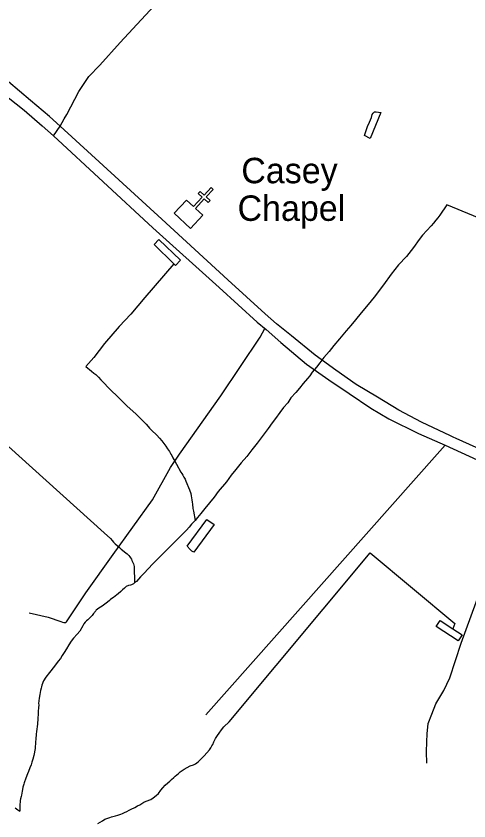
# Model space of a CAD drawing. Extents: x 2206922 to 2357709, y 510027 to 673830.
# Drawn here: x 2329429 to 2332102, y 575442 to 580187 of the extents above; entities that cross this region are included whole.
import ezdxf

# ---------------------------------------------------------------- set-up
doc = ezdxf.new("R2010")
doc.units = 0
for name, color, linetype in [('Exist Cultural Church CELL', 7, 'Continuous'), ('Exist Cultural Church Label', 7, 'Continuous'), ('Exist Hydrographic Misc Water Feature', 7, 'Continuous'), ('Exist Road Non-System Type 51', 7, 'Continuous'), ('Exist Road Primary US Divided Attributed', 7, 'Continuous'), ('Exist Road Secondary Type 51 Attributed', 7, 'Continuous')]:
    doc.layers.add(name, color=color, linetype=linetype)

msp = doc.modelspace()

# ---------------------------------------------------------------- linework, layer by layer
at = {"layer": 'Exist Cultural Church CELL'}
msp.add_lwpolyline([(2330434.6, 579102.5), (2330476.5, 579064), (2330528.2, 579119.9), (2330504.7, 579141.6), (2330515.5, 579153.3), (2330539, 579131.6), (2330579.9, 579175.8), (2330591.6, 579164.9), (2330550.8, 579120.7), (2330574.3, 579099), (2330563.5, 579087.3), (2330540, 579109), (2330488.3, 579053.1), (2330530.5, 579013.9), (2330458.3, 578935.7), (2330362.4, 579024.4)], close=True, dxfattribs=at)
at = {"layer": 'Exist Hydrographic Misc Water Feature'}
for points in [[(2331519.5, 579466.2), (2331485, 579484), (2331502.5, 579536), (2331514.6, 579562.2), (2331526.1, 579590.1), (2331531.6, 579606.3), (2331537.7, 579614.3), (2331545.3, 579622.5), (2331555.6, 579622.6), (2331581.8, 579618.6), (2331519.5, 579466.2)], [(2332635.6, 578800.7), (2331971.2, 579073.4), (2331930.2, 579012.7), (2331918.1, 578998.7), (2331906.4, 578984.6), (2331892.3, 578966.5), (2331878.5, 578950.3), (2331853.1, 578922.1), (2331829.1, 578896.1), (2331803.5, 578861.4), (2331780.1, 578831.3), (2331760.4, 578805), (2331732.7, 578770.7), (2331687.2, 578720.3), (2331643.8, 578666.1), (2331598.6, 578603.5), (2331543.3, 578529.1), (2331507.8, 578486.6), (2331466.6, 578438.1), (2331432.8, 578395.7), (2331405.3, 578363.8), (2331377.8, 578331.4), (2331338.2, 578285), (2331304.6, 578244.6), (2331277.3, 578210.2), (2331245.3, 578174.1), (2331221.6, 578143.6), (2331201.9, 578117.4), (2331176, 578087.2), (2331162.5, 578066.9), (2331148.8, 578051.2), (2331123.3, 578020.5), (2331101.6, 577994.2), (2331079.7, 577968.3), (2331051.8, 577936), (2331032.3, 577907.7), (2331008.5, 577879.6), (2330985.1, 577849.1), (2330961.1, 577815), (2330941.5, 577788.7), (2330917.9, 577756.6), (2330894.3, 577724.5), (2330852.9, 577669.9), (2330821.5, 577629.6), (2330791.8, 577591.5), (2330758.1, 577553.1), (2330726.8, 577514.9), (2330698.9, 577480.5), (2330671.8, 577442), (2330622, 577383.5), (2330598.4, 577351.3), (2330570.5, 577317), (2330543, 577284.6), (2330519.9, 577254.4), (2330499.6, 577230.3), (2330485.8, 577214.1)], [(2330359.7, 578726.2), (2330244.5, 578840.9), (2330272.6, 578869.1), (2330399.5, 578748.6), (2330370, 578716.2), (2330359.7, 578726.2)], [(2330359.7, 578726.2), (2330188.1, 578528.2), (2330107.1, 578429.7), (2330038.2, 578356.9), (2329951.3, 578256.1), (2329888.1, 578173.5), (2329840.7, 578120.6), (2329874.8, 578093.2), (2329888.9, 578081.3), (2329899.2, 578073.3), (2329907.2, 578065.6), (2329915.2, 578057.5), (2329929.5, 578043.6), (2329939.4, 578032), (2329981.8, 577988.3), (2329993.9, 577976.7), (2330022.4, 577950.9), (2330052.8, 577919.2), (2330084.9, 577887.6), (2330117.3, 577858), (2330137.9, 577840.3), (2330151.8, 577826.5), (2330183.8, 577794.8), (2330196.1, 577780.8), (2330208.6, 577766.8), (2330216.2, 577757.1), (2330228.3, 577745.2), (2330260.7, 577715.6), (2330275, 577699.6), (2330289, 577683.8), (2330301.3, 577668.1), (2330313.6, 577652.1), (2330323.6, 577636.3), (2330333.7, 577620.2), (2330341.7, 577604.4), (2330348, 577596.6), (2330353.8, 577582.8), (2330366.3, 577562.6), (2330376.5, 577544.9), (2330401.1, 577499), (2330407.1, 577491.2), (2330413, 577481.4), (2330419.6, 577469.4), (2330427.8, 577457.3), (2330431.3, 577445.4), (2330452, 577394), (2330460.4, 577372.1), (2330462.7, 577357.9), (2330466.5, 577335.8), (2330469, 577322.1), (2330471.3, 577310), (2330473.3, 577284.2), (2330475.8, 577268), (2330485.8, 577214.1)], [(2328847.3, 578132.2), (2329444.6, 577595), (2329949.2, 577140.4), (2329985.7, 577106.9), (2329995.5, 577094.9), (2330003.7, 577085.2), (2330014, 577075.1), (2330025.9, 577065.2), (2330040, 577053.7), (2330046, 577047.6), (2330049.9, 577043.7), (2330076.5, 577021.8), (2330084.3, 577015.8), (2330088.4, 577011.9), (2330094.8, 577006.2), (2330100.5, 577000), (2330104.6, 576994.1), (2330111, 576986.3), (2330113, 576978.3), (2330116.7, 576970.4), (2330121.2, 576958.4), (2330125.3, 576942.3), (2330128, 576846.6)], [(2330478, 577026.4), (2330466.3, 577032.1), (2330455.9, 577041.8), (2330438, 577061.6), (2330556, 577219), (2330598.2, 577189.5), (2330478, 577026.4)], [(2330485.8, 577214.1), (2330464.5, 577192.2), (2330450.8, 577174), (2330435, 577155.7), (2330381.2, 577103.4), (2330318.1, 577040.3), (2330278.5, 577000), (2330254.5, 576976), (2330237.1, 576957.6), (2330183.6, 576901.2), (2330163.9, 576881), (2330140.1, 576854.6), (2330128, 576846.6)], [(2329911.5, 575427.1), (2329939.2, 575443.1), (2329953.3, 575451.6), (2329959.3, 575453.6), (2329983, 575461.7), (2329993.1, 575465.9), (2330015, 575471.9), (2330028.8, 575476.3), (2330046.8, 575482.5), (2330056.9, 575486.7), (2330068.5, 575492.6), (2330082.7, 575498.6), (2330096.4, 575505.1), (2330108.5, 575510.9), (2330130.3, 575521.5), (2330146.5, 575531.2), (2330158.6, 575537.5), (2330172.1, 575545.6), (2330183.8, 575551.9), (2330196.3, 575557.8), (2330224, 575568.2), (2330237.9, 575578.3), (2330255.6, 575592.6), (2330269.5, 575604.7), (2330283.2, 575622.9), (2330295.3, 575636.9), (2330309.1, 575653.1), (2330325.1, 575667.4), (2330337, 575677.3), (2330346.8, 575685.6), (2330360.7, 575697.7), (2330368.3, 575705.8), (2330378.2, 575713.7), (2330388, 575721.9), (2330398.3, 575732.2), (2330421.8, 575746.5), (2330439.7, 575756.4), (2330457.5, 575766.6), (2330475.6, 575772.8), (2330487.7, 575779.1), (2330503.3, 575791), (2330539.1, 575825.3), (2330554.5, 575843.7), (2330570.7, 575861.9), (2330578.7, 575873.7), (2330584.2, 575883.9), (2330590.2, 575891.9), (2330596.3, 575907.9), (2330606, 575928), (2330617.5, 575946.1), (2330627.5, 575960.4), (2330641.3, 575978.7), (2330655.2, 575996.4), (2330686.6, 576027), (2331519.7, 577023.3), (2332019.8, 576607), (2332008.1, 576574.7)], [(2330128, 576846.6), (2330122.5, 576840.6), (2330110.4, 576834.3), (2330104, 576832.4), (2330092.1, 576830.1), (2330078.4, 576824.1), (2330068.7, 576813.8), (2330056.9, 576803.8), (2330047, 576795.6), (2330031, 576781.4), (2330023.2, 576775.6), (2330013, 576767.4), (2330003.5, 576759.1), (2329995.1, 576753.1), (2329987.3, 576747), (2329979.6, 576740.8), (2329967.7, 576730.9), (2329937.7, 576708.6), (2329927.7, 576702.4), (2329918.2, 576696.1), (2329910, 576690.5), (2329902.2, 576684.3), (2329899.8, 576680.2), (2329894, 576674.2), (2329892.6, 576670), (2329886, 576664.1), (2329878.5, 576653.9), (2329874.8, 576649.9), (2329870.3, 576645.8), (2329864.5, 576639.7), (2329858.6, 576633.7), (2329852.8, 576627.7), (2329845, 576621.6), (2329836.8, 576613.5), (2329829.2, 576603.3), (2329823.3, 576593.2), (2329805.7, 576561), (2329789.5, 576543.1), (2329767.9, 576518.8), (2329753.8, 576502.7), (2329740.5, 576480.8), (2329726.5, 576456.5), (2329712.6, 576434.3), (2329701.1, 576418.2), (2329691.2, 576400.2), (2329677.5, 576384), (2329661.5, 576361.7), (2329634.2, 576327.7), (2329626, 576317.5), (2329604.3, 576289.1), (2329591, 576267.3), (2329580.9, 576242.8), (2329579.3, 576232.9), (2329577, 576225.1), (2329573.5, 576211.1), (2329571.5, 576198.8), (2329569.4, 576186.9), (2329565.8, 576166.8), (2329562.1, 576134.9), (2329562.5, 576126.8), (2329560.8, 576108.8), (2329558.8, 576088.8), (2329558.6, 576073), (2329557.1, 576046.9), (2329555.3, 576012.7), (2329553.5, 575998.7), (2329551.6, 575982.8), (2329549.8, 575968.9), (2329547.9, 575953), (2329546.3, 575924.8), (2329544.4, 575908.9), (2329541.1, 575868.8), (2329533.8, 575828.6), (2329527.8, 575806.8), (2329521.9, 575788.6), (2329518, 575772.6), (2329510.4, 575754.6), (2329502.6, 575734.3), (2329496.9, 575720.2), (2329487, 575694.1), (2329477.4, 575666.3), (2329475.1, 575658.1), (2329469.4, 575642), (2329467.5, 575628.1), (2329465.9, 575618.2), (2329460.2, 575593.9), (2329458.1, 575586.1), (2329454.4, 575572.1), (2329452.4, 575561.8), (2329450.7, 575532), (2329450.9, 575500)], [(2332008.1, 576574.7), (2332062.7, 576539.4), (2332038.7, 576503.2), (2331907.9, 576587.7), (2331931.9, 576623.9), (2332008.1, 576574.7)], [(2329422.8, 575519.6), (2329430.6, 575513.6), (2329439, 575507.8), (2329444.8, 575503.7), (2329450.9, 575500)]]:
    msp.add_lwpolyline(points, dxfattribs=at)
at = {"layer": 'Exist Road Non-System Type 51'}
for p, q in [((2330869.7, 578294.7), (2330897.1, 578345.7)), ((2331914.8, 577604.5), (2331961.5, 577657.1)), ((2330549.6, 576067.4), (2331914.8, 577604.5))]:
    msp.add_line(p, q, dxfattribs=at)
for points in [[(2329505.7, 576668.6), (2329618.1, 576643.4), (2329692.9, 576617.1), (2329703.6, 576613), (2329711.3, 576611.5), (2329718.1, 576611.2), (2329723.2, 576612.4), (2329727, 576616.2), (2329841.5, 576787.7), (2330001.2, 577012), (2330234.2, 577336.1), (2330339.6, 577525.9), (2330393.9, 577604.7), (2330638, 577948.8), (2330869.7, 578294.7)], [(2331853.3, 575783.5), (2331851.1, 575848.9), (2331853.3, 575907.4), (2331855.6, 575954.8), (2331862.3, 576015.6), (2331882.6, 576071.9), (2331907.4, 576132.7), (2331954.7, 576211.6), (2331989.6, 576284.8), (2332057.1, 576489.9), (2332271, 577075.7), (2332388.5, 577395.8)]]:
    msp.add_lwpolyline(points, dxfattribs=at)
at = {"layer": 'Exist Road Primary US Divided Attributed'}
for points in [[(2329688.7, 579538.2), (2329625.5, 579595.6), (2329513.8, 579690.1), (2329385, 579800.1), (2329254.5, 579899.8), (2329162.9, 579956.4), (2329114.1, 579990.7), (2329040.1, 580034), (2328908.3, 580104.5), (2328783.8, 580164.1), (2328551.1, 580261.6)], [(2328869.9, 580043.2), (2328996.8, 579970.8), (2329067.2, 579932.9), (2329097.9, 579911.2), (2329202.6, 579840.8), (2329345.5, 579736.5), (2329476.1, 579631.7), (2329583.8, 579539.4), (2329649.8, 579481)], [(2332437.4, 577512.5), (2332026.9, 577696.4), (2332008.9, 577704.9), (2331992.7, 577713), (2331822.5, 577792.6), (2331688.5, 577863.1), (2331563.1, 577940.4), (2331436, 578014.3), (2331315.7, 578100.3), (2331193.8, 578187.9), (2331054.6, 578301.4), (2330967, 578373.6), (2330900, 578432), (2330678.5, 578633.1), (2330288.5, 578988.9), (2329688.7, 579538.2)], [(2329649.8, 579481), (2330235.3, 578939), (2330628.6, 578586.7), (2330851.9, 578382.1), (2330905.2, 578339.2), (2330992.8, 578263.6), (2331144, 578134.6), (2331274.5, 578041.8), (2331394.7, 577961.1), (2331523.6, 577875.1), (2331630.1, 577813.2), (2331803.6, 577725.6), (2331961.5, 577657.1), (2332408.2, 577452.3)]]:
    msp.add_lwpolyline(points, dxfattribs=at)
at = {"layer": 'Exist Road Secondary Type 51 Attributed'}
for points in [[(2329688.7, 579538.2), (2329713.4, 579581), (2329728.3, 579607.1), (2329799.3, 579742.6), (2329859.2, 579831.4), (2329923.6, 579898), (2330043.4, 580031.2), (2330192, 580193.2), (2330811, 580857), (2331019.6, 581054.6), (2331081.7, 581087.9), (2331117.2, 581110.1), (2331199.3, 581138.9), (2331254.7, 581150), (2331312.4, 581158.9), (2331376.7, 581156.7), (2331438.9, 581147.8), (2331783.7, 581052.1), (2332753.4, 580756), (2333487.7, 580529.5)], [(2329649.8, 579481), (2329688.7, 579538.2)]]:
    msp.add_lwpolyline(points, dxfattribs=at)

# ---------------------------------------------------------------- texts
at = {"layer": 'Exist Cultural Church Label'}
for s, p in [('Casey', (2330758.6, 579201.6)), ('Chapel', (2330736.4, 578979.8))]:
    msp.add_text(s, height=150, dxfattribs=at).set_placement(p)

doc.saveas('drawing.dxf')
